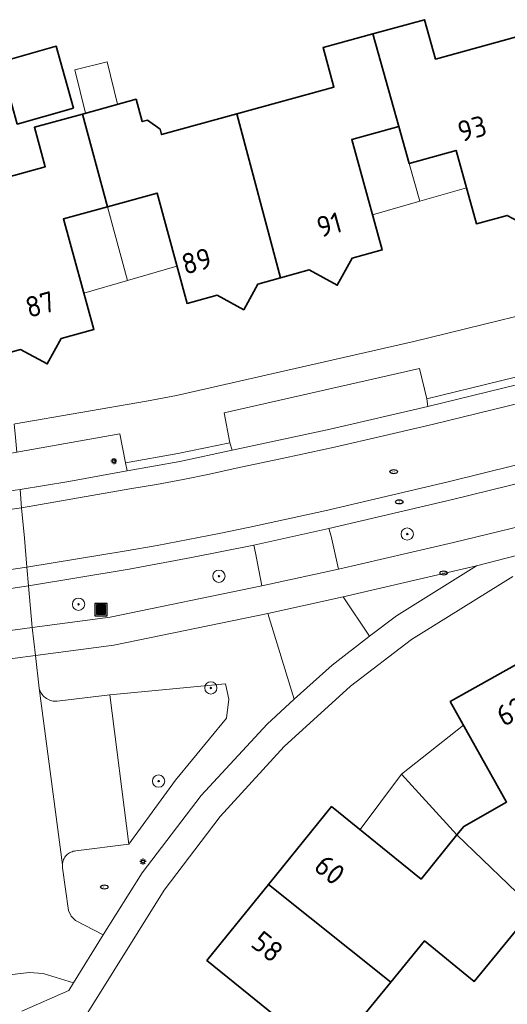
# Model space of a CAD drawing. Header units: metres. Extents: x 152610 to 160096, y 456114 to 462495.
# Tile 514 of 938: x 158500 to 158532, y 459817 to 459881. Entities that reach past the tile are written whole.
import ezdxf
from ezdxf.enums import TextEntityAlignment as Align

# ---------------------------------------------------------------- set-up
doc = ezdxf.new("R2010")
doc.units = ezdxf.units.M
doc.header["$LTSCALE"] = 0.5
doc.layers.get('0').update_dxf_attribs({"linetype": 'CONTINUOUS'})
for name, color, linetype, lineweight in [('B-PV-GR-BEPLANTING_CULTUUR_BODEMBEDEKKER-GV', 251, 'CONTINUOUS', 18), ('B-PV-GR-BOOM-S', 251, 'CONTINUOUS', 25), ('B-PV-GR-HAAG-GV', 251, 'CONTINUOUS', 13), ('B-PV-IE-MEUBILAIR-S', 251, 'CONTINUOUS', 25), ('B-PV-IE-MEUBILAIR_WEGMEUBILAIR_AFVALBAK-S', 251, 'CONTINUOUS', 25), ('B-PV-OG-BEBOUWING-GV', 6, 'CONTINUOUS', 35), ('B-PV-OG-BEBOUWING-T18', 1, 'CONTINUOUS', 18), ('B-PV-OG-BEBOUWING_OVERBOUWING-GV', 251, 'CONTINUOUS', 18), ('B-PV-OG-BEBOUWING_SCHUUR-GV', 251, 'CONTINUOUS', 18), ('B-PV-OG-TERREIN_BEGROEID-GV', 251, 'CONTINUOUS', 18), ('B-PV-VH-GESLOTENVERHARDING_ASFALT-GV', 251, 'CONTINUOUS', 18), ('B-PV-VH-ONVERHARD_ZAND-GV', 251, 'CONTINUOUS', 18), ('B-PV-VH-OPENVERHARDING_BETONSTRAATSTEEN-GV', 251, 'CONTINUOUS', 18), ('B-PV-VH-OPENVERHARDING_TEGEL-GV', 251, 'CONTINUOUS', 18)]:
    doc.layers.add(name, color=color, linetype=linetype, lineweight=lineweight)
doc.styles.add('NLCS-ISO', font='NLCS-ISO.ttf')
doc.styles.add('NLCS-ISO-M750-T18', font='NLCS-ISO.ttf', dxfattribs={"height": 1.35})

# ---------------------------------------------------------------- blocks, each defined once
blk = doc.blocks.new('SIE-WEG_AFVALBAK-SO')
h = blk.add_hatch(color=256)
h.dxf.hatch_style = 1
h.paths.add_polyline_path([(-1.5, -1.5), (1.5, -1.5), (1.5, 1.5), (-1.5, 1.5)])
for points in [[(-2, -2), (2, -2), (2, 2), (-2, 2)], [(-1.5, -1.5), (1.5, -1.5), (1.5, 1.5), (-1.5, 1.5)]]:
    blk.add_lwpolyline(points, close=True)
blk = doc.blocks.new('SIE-MEUBILAIR_PAAL_LICHTMAST-SO')
for points in [[(-0.62, 0), (-1, 0)], [(-0.71, 0.71), (-0.44, 0.44)], [(0, 1), (0, 0.62)], [(0.44, 0.44), (0.71, 0.71)], [(1, 0), (0.62, 0)], [(-0.71, -0.71), (-0.44, -0.44)], [(0, -0.62), (0, -1)], [(0.44, -0.44), (0.71, -0.71)]]:
    blk.add_lwpolyline(points)
blk.add_circle((0, 0), 0.5)
blk = doc.blocks.new('SIE-MEUBILAIR_PUT_RIOOLPUT-SO')
blk.add_ellipse((0, 0), major_axis=(1.25, 0), ratio=0.54)
at = {"style": 'NLCS-ISO'}
blk.add_text('ri', height=0.75, dxfattribs=at).set_placement((-0.04, 0.07), align=Align.MIDDLE_CENTER)
blk = doc.blocks.new('SGR-BOOM_GBKN-SO')
at = {"linetype": 'ByBlock', "lineweight": 18}
h = blk.add_hatch(color=0, dxfattribs=at)
h.dxf.hatch_style = 1
edge = h.paths.add_edge_path()
edge.add_arc((0, 0), 0.25, 0, 360)
at = {"color": 0, "linetype": 'ByBlock', "lineweight": 18}
for radius in [2, 0.25]:
    blk.add_circle((0, 0), radius, dxfattribs=at)
at = {"color": 0, "linetype": 'ByBlock', "lineweight": 18, "style": 'NLCS-ISO'}
blk.add_attdef('SOORT', (2.5, 0), '', height=1.5, dxfattribs=at)

msp = doc.modelspace()

# ---------------------------------------------------------------- linework, layer by layer
at = {"layer": 'B-PV-GR-BEPLANTING_CULTUUR_BODEMBEDEKKER-GV', "flags": 128}
msp.add_lwpolyline([(158513.917, 459836.734), (158513.711, 459837.727), (158506.16, 459837.01), (158507.41, 459827.29), (158510.455, 459831.457), (158513.777, 459835.486)], close=True, dxfattribs=at)
at = {"layer": 'B-PV-GR-HAAG-GV', "flags": 128}
for points in [[(158524.85, 459842.15), (158530.07, 459845.41), (158521.38, 459843.39), (158523.1, 459840.83)], [(158518.18, 459836.72), (158516.47, 459842.32), (158506.44, 459840.24), (158501.32, 459839.58), (158501.56, 459837.45), (158501.586, 459837.359), (158501.62, 459837.271), (158501.661, 459837.186), (158501.709, 459837.104), (158501.764, 459837.027), (158501.826, 459836.955), (158501.893, 459836.889), (158501.965, 459836.828), (158502.042, 459836.773), (158502.124, 459836.726), (158502.209, 459836.685), (158502.298, 459836.652), (158502.389, 459836.626), (158502.482, 459836.608), (158502.576, 459836.598), (158502.67, 459836.596), (158502.74, 459836.6), (158506.16, 459837.01), (158513.711, 459837.727), (158513.917, 459836.734), (158513.777, 459835.486), (158510.455, 459831.457), (158507.41, 459827.29), (158503.96, 459826.84), (158503.874, 459826.831), (158503.789, 459826.815), (158503.706, 459826.79), (158503.626, 459826.758), (158503.549, 459826.719), (158503.475, 459826.673), (158503.407, 459826.62), (158503.343, 459826.561), (158503.286, 459826.497), (158503.234, 459826.427), (158503.189, 459826.353), (158503.152, 459826.276), (158503.121, 459826.195), (158503.098, 459826.111), (158503.083, 459826.026), (158503.076, 459825.94), (158503.077, 459825.853), (158503.085, 459825.767), (158503.09, 459825.74), (158503.48, 459822.95), (158503.649, 459822.591), (158503.93, 459822.31), (158505.73, 459821.38), (158508.27, 459825.41), (158512.13, 459830.45), (158516.43, 459835.11)]]:
    msp.add_lwpolyline(points, close=True, dxfattribs=at)
msp.add_lwpolyline([(158500.43, 459816.41), (158503.5, 459817.75), (158503.8, 459818.24), (158502.68, 459818.59), (158501.816, 459818.845), (158500.92, 459818.93), (158500, 459818.816), (158498.28, 459818.601), (158493.79, 459818.04), (158491.983, 459817.642), (158492.5, 459815.31)], dxfattribs=at)
at = {"layer": 'B-PV-OG-BEBOUWING-GV', "flags": 128}
for points in [[(158533.298, 459880.055), (158527.39, 459878.43), (158526.68, 459881), (158523.312, 459880.073), (158525.005, 459874.041), (158525.672, 459871.632), (158528.737, 459872.481), (158530.06, 459867.7), (158532.063, 459868.253), (158533.695, 459867.363), (158534.556, 459868.942), (158536.235, 459869.406)], [(158525.005, 459874.041), (158523.312, 459880.073), (158520.07, 459879.18), (158520.77, 459876.61), (158514.434, 459874.862), (158517.297, 459864.183), (158519.164, 459864.695), (158520.991, 459863.699), (158521.951, 459865.46), (158523.92, 459866), (158521.93, 459873.19)], [(158503.811, 459875.236), (158502.674, 459879.265), (158499.002, 459878.229), (158500.139, 459874.2)], [(158517.297, 459864.183), (158514.434, 459874.862), (158509.536, 459873.511), (158509.438, 459873.867), (158508.622, 459874.45), (158508.284, 459874.357), (158507.88, 459875.82), (158504.379, 459874.854), (158506.006, 459868.808), (158509.25, 459869.7), (158511.2, 459862.51), (158513.162, 459863.048), (158514.897, 459862.102), (158515.81, 459863.775)], [(158504.379, 459874.854), (158501.25, 459873.99), (158501.96, 459871.42), (158496.667, 459869.954), (158495.954, 459872.528), (158491.551, 459871.312), (158491.082, 459869.707), (158493.594, 459860.545), (158497.934, 459861.735), (158498.67, 459859.05), (158500.355, 459859.511), (158502.086, 459858.567), (158502.995, 459860.235), (158505.13, 459860.82), (158503.14, 459868.02), (158506.006, 459868.808)], [(158538.809, 459830.749), (158533.825, 459839.646), (158528.35, 459836.57), (158532.02, 459830.02), (158529.24, 459828.44), (158528.79, 459827.884), (158533.8, 459823.06), (158538.01, 459825.44), (158535.93, 459829.13)], [(158526.46, 459825.01), (158520.62, 459829.73), (158516.498, 459824.644), (158524.478, 459818.299), (158526.68, 459820.99), (158529.92, 459818.34), (158533.8, 459823.06), (158528.79, 459827.884)], [(158524.478, 459818.299), (158516.498, 459824.644), (158512.5, 459819.71), (158518.32, 459814.99), (158516.43, 459812.66), (158521.8, 459808.32), (158525.56, 459812.98), (158522.31, 459815.65)]]:
    msp.add_lwpolyline(points, close=True, dxfattribs=at)
at = {"layer": 'B-PV-OG-BEBOUWING_OVERBOUWING-GV', "flags": 128}
for points in [[(158526.375, 459869.182), (158525.683, 459871.635), (158525.672, 459871.632), (158525.005, 459874.041), (158521.93, 459873.19), (158523.284, 459868.296)], [(158525.683, 459871.635), (158526.375, 459869.182), (158529.409, 459870.051), (158528.737, 459872.481)], [(158506.012, 459868.81), (158507.312, 459863.999), (158510.543, 459864.931), (158509.25, 459869.7)], [(158507.312, 459863.999), (158506.012, 459868.81), (158506.006, 459868.808), (158503.14, 459868.02), (158504.477, 459863.182)], [(158525.174, 459831.851), (158528.79, 459827.884), (158529.24, 459828.44), (158532.02, 459830.02), (158529.209, 459835.038)], [(158528.79, 459827.884), (158525.174, 459831.851), (158522.475, 459828.231), (158526.46, 459825.01)]]:
    msp.add_lwpolyline(points, close=True, dxfattribs=at)
at = {"layer": 'B-PV-OG-BEBOUWING_SCHUUR-GV', "flags": 128}
msp.add_lwpolyline([(158506.67, 459875.486), (158505.99, 459878.244), (158503.897, 459877.728), (158504.591, 459874.912)], close=True, dxfattribs=at)
at = {"layer": 'B-PV-OG-TERREIN_BEGROEID-GV', "flags": 128}
for points in [[(158526.83, 459856.29), (158526.35, 459858.28), (158513.63, 459855.38), (158513.99, 459853.42), (158514.15, 459852.95), (158520.537, 459854.32), (158526.9, 459855.8)], [(158492.302, 459849.253), (158493.296, 459849.376), (158494.174, 459849.484), (158497.09, 459849.888), (158499.998, 459850.348), (158500.319, 459850.383), (158503.503, 459850.916), (158506.68, 459851.49), (158507.29, 459851.61), (158507.19, 459852.12), (158506.82, 459854.01), (158500.108, 459852.826), (158500, 459852.808), (158493.26, 459851.62), (158489.155, 459851.07), (158489.371, 459849.357), (158490.346, 459849.485), (158490.41, 459849.02)], [(158539.59, 459851.94), (158539.47, 459852.43), (158528.5, 459849.73), (158520.45, 459847.84), (158520.59, 459847.36), (158521.07, 459845.2), (158528.57, 459846.94), (158536.72, 459848.91), (158538.341, 459849.598), (158540.039, 459850.066)], [(158515.67, 459846.27), (158515.56, 459846.76), (158511.501, 459845.952), (158507.43, 459845.21), (158500.87, 459844.12), (158501.11, 459841.39), (158506.19, 459842.07), (158516.08, 459844.11)]]:
    msp.add_lwpolyline(points, close=True, dxfattribs=at)
at = {"layer": 'B-PV-VH-GESLOTENVERHARDING_ASFALT-GV', "flags": 128}
for points in [[(158532.76, 459857.23), (158526.9, 459855.8), (158520.537, 459854.32), (158514.15, 459852.95), (158510.731, 459852.224), (158507.29, 459851.61), (158506.68, 459851.49), (158503.503, 459850.916), (158500.319, 459850.383), (158500.423, 459849.202), (158507.481, 459850.425), (158509.217, 459850.72), (158510.948, 459851.044), (158512.673, 459851.396), (158514.392, 459851.775), (158517.599, 459852.448), (158520.8, 459853.149), (158523.995, 459853.878), (158527.184, 459854.634), (158533.035, 459856.062)], [(158533.035, 459856.062), (158527.184, 459854.634), (158523.995, 459853.878), (158520.8, 459853.149), (158517.599, 459852.448), (158514.392, 459851.775), (158512.673, 459851.396), (158510.948, 459851.044), (158509.217, 459850.72), (158507.481, 459850.425), (158500.423, 459849.202), (158500.598, 459847.214), (158500.764, 459845.325), (158507.224, 459846.392), (158509.248, 459846.752), (158511.269, 459847.129), (158513.287, 459847.522), (158515.301, 459847.932), (158520.183, 459849.01), (158528.219, 459850.897), (158539.186, 459853.596)], [(158539.186, 459853.596), (158528.219, 459850.897), (158520.183, 459849.01), (158515.301, 459847.932), (158513.287, 459847.522), (158511.269, 459847.129), (158509.248, 459846.752), (158507.224, 459846.392), (158500.764, 459845.325), (158500.87, 459844.12), (158507.43, 459845.21), (158511.501, 459845.952), (158515.56, 459846.76), (158520.45, 459847.84), (158528.5, 459849.73), (158539.47, 459852.43)]]:
    msp.add_lwpolyline(points, dxfattribs=at)
for points in [[(158500.423, 459849.202), (158500.319, 459850.383), (158499.998, 459850.348), (158497.09, 459849.888), (158494.174, 459849.484), (158493.296, 459849.376), (158493.455, 459848.195)], [(158500.423, 459849.202), (158493.455, 459848.195), (158493.976, 459844.34), (158500.764, 459845.325), (158500.598, 459847.214)], [(158500.87, 459844.12), (158500.764, 459845.325), (158493.976, 459844.34), (158494.14, 459843.118), (158494.976, 459843.231), (158497.491, 459843.585), (158500, 459843.977)]]:
    msp.add_lwpolyline(points, close=True, dxfattribs=at)
at = {"layer": 'B-PV-VH-ONVERHARD_ZAND-GV', "flags": 128}
for points in [[(158524.85, 459842.15), (158530.07, 459845.41), (158521.38, 459843.39), (158523.1, 459840.83)], [(158518.18, 459836.72), (158516.47, 459842.32), (158506.44, 459840.24), (158501.32, 459839.58), (158501.56, 459837.45), (158501.586, 459837.359), (158501.62, 459837.271), (158501.661, 459837.186), (158501.709, 459837.104), (158501.764, 459837.027), (158501.826, 459836.955), (158501.893, 459836.889), (158501.965, 459836.828), (158502.042, 459836.773), (158502.124, 459836.726), (158502.209, 459836.685), (158502.298, 459836.652), (158502.389, 459836.626), (158502.482, 459836.608), (158502.576, 459836.598), (158502.67, 459836.596), (158502.74, 459836.6), (158506.16, 459837.01), (158513.711, 459837.727), (158513.917, 459836.734), (158513.777, 459835.486), (158510.455, 459831.457), (158507.41, 459827.29), (158503.96, 459826.84), (158503.874, 459826.831), (158503.789, 459826.815), (158503.706, 459826.79), (158503.626, 459826.758), (158503.549, 459826.719), (158503.475, 459826.673), (158503.407, 459826.62), (158503.343, 459826.561), (158503.286, 459826.497), (158503.234, 459826.427), (158503.189, 459826.353), (158503.152, 459826.276), (158503.121, 459826.195), (158503.098, 459826.111), (158503.083, 459826.026), (158503.076, 459825.94), (158503.077, 459825.853), (158503.085, 459825.767), (158503.09, 459825.74), (158503.48, 459822.95), (158503.649, 459822.591), (158503.93, 459822.31), (158505.73, 459821.38), (158508.27, 459825.41), (158512.13, 459830.45), (158516.43, 459835.11)]]:
    msp.add_lwpolyline(points, close=True, dxfattribs=at)
msp.add_lwpolyline([(158500.43, 459816.41), (158503.5, 459817.75), (158503.8, 459818.24), (158502.68, 459818.59), (158501.816, 459818.845), (158500.92, 459818.93), (158500, 459818.816), (158498.28, 459818.601), (158493.79, 459818.04), (158491.983, 459817.642), (158492.5, 459815.31)], dxfattribs=at)
at = {"layer": 'B-PV-VH-OPENVERHARDING_BETONSTRAATSTEEN-GV', "flags": 128}
for points in [[(158520.59, 459847.36), (158520.45, 459847.84), (158515.56, 459846.76), (158515.67, 459846.27), (158516.08, 459844.11), (158521.07, 459845.2)], [(158501.11, 459841.39), (158500.87, 459844.12), (158500, 459843.977), (158497.491, 459843.585), (158494.976, 459843.231), (158495.05, 459842.7), (158495.35, 459840.64), (158500, 459841.245)], [(158523.1, 459840.83), (158521.38, 459843.39), (158516.47, 459842.32), (158518.18, 459836.72), (158520.66, 459838.94)], [(158501.56, 459837.45), (158501.32, 459839.58), (158500, 459839.407), (158495.6, 459838.83), (158495.852, 459836.959), (158495.88, 459836.75), (158495.89, 459836.671), (158498.28, 459818.601), (158500, 459818.816), (158500.92, 459818.93), (158501.816, 459818.845), (158502.68, 459818.59), (158503.8, 459818.24), (158505.73, 459821.38), (158503.93, 459822.31), (158503.649, 459822.591), (158503.48, 459822.95), (158503.09, 459825.74), (158503.085, 459825.767), (158503.077, 459825.853), (158503.076, 459825.94)], [(158501.586, 459837.359), (158501.56, 459837.45), (158503.076, 459825.94), (158503.083, 459826.026), (158503.098, 459826.111), (158503.121, 459826.195), (158503.152, 459826.276), (158503.189, 459826.353), (158503.234, 459826.427), (158503.286, 459826.497), (158503.343, 459826.561), (158503.407, 459826.62), (158503.475, 459826.673), (158503.549, 459826.719), (158503.626, 459826.758), (158503.706, 459826.79), (158503.789, 459826.815), (158503.874, 459826.831), (158503.96, 459826.84), (158507.41, 459827.29), (158506.16, 459837.01), (158502.74, 459836.6), (158502.67, 459836.596), (158502.576, 459836.598), (158502.482, 459836.608), (158502.389, 459836.626), (158502.298, 459836.652), (158502.209, 459836.685), (158502.124, 459836.726), (158502.042, 459836.773), (158501.965, 459836.828), (158501.893, 459836.889), (158501.826, 459836.955), (158501.764, 459837.027), (158501.709, 459837.104), (158501.661, 459837.186), (158501.62, 459837.271)]]:
    msp.add_lwpolyline(points, close=True, dxfattribs=at)
at = {"layer": 'B-PV-VH-OPENVERHARDING_TEGEL-GV', "flags": 128}
for points in [[(158536.91, 459862.7), (158531.57, 459861.4), (158525.97, 459860.03), (158510.52, 459856.52), (158508.55, 459856.14), (158500, 459854.661), (158499.945, 459854.644), (158500, 459854.016), (158500.108, 459852.826), (158506.82, 459854.01), (158507.19, 459852.12), (158510.597, 459852.733), (158513.99, 459853.42), (158513.63, 459855.38), (158526.35, 459858.28), (158526.83, 459856.29), (158532.61, 459857.71)], [(158536.72, 459848.91), (158528.57, 459846.94), (158521.07, 459845.2), (158516.08, 459844.11), (158506.19, 459842.07), (158501.11, 459841.39), (158501.32, 459839.58), (158506.44, 459840.24), (158516.47, 459842.32), (158521.38, 459843.39), (158530.07, 459845.41), (158537.88, 459847.44)], [(158537.88, 459847.44), (158530.07, 459845.41), (158524.85, 459842.15), (158523.1, 459840.83), (158520.66, 459838.94), (158518.18, 459836.72), (158516.43, 459835.11), (158512.13, 459830.45), (158508.27, 459825.41), (158505.73, 459821.38), (158503.8, 459818.24), (158503.5, 459817.75), (158500.43, 459816.41)], [(158504.73, 459816.31), (158509.71, 459824.28), (158513.36, 459829.09), (158517.52, 459833.64), (158521.86, 459837.57), (158525.83, 459840.61), (158532.42, 459844.73)]]:
    msp.add_lwpolyline(points, dxfattribs=at)
for points in [[(158532.76, 459857.23), (158532.61, 459857.71), (158526.83, 459856.29), (158526.9, 459855.8)], [(158514.15, 459852.95), (158513.99, 459853.42), (158510.597, 459852.733), (158507.19, 459852.12), (158507.29, 459851.61), (158510.731, 459852.224)], [(158501.32, 459839.58), (158501.11, 459841.39), (158500, 459841.245), (158495.35, 459840.64), (158495.6, 459838.83), (158500, 459839.407)]]:
    msp.add_lwpolyline(points, close=True, dxfattribs=at)

# ---------------------------------------------------------------- block references
at = {"layer": 'B-PV-GR-BOOM-S', "xscale": 0.2, "yscale": 0.2, "zscale": 0.2}
for p in [(158525.55, 459847.49), (158513.28, 459844.74), (158504.13, 459842.91), (158512.75, 459837.46), (158509.35, 459831.39)]:
    msp.add_blockref('SGR-BOOM_GBKN-SO', p, dxfattribs=at)
at = {"layer": 'B-PV-IE-MEUBILAIR-S', "xscale": 0.2, "yscale": 0.2, "zscale": 0.2}
for name, p in [('SIE-MEUBILAIR_PAAL_LICHTMAST-SO', (158506.434, 459852.238)), ('SIE-MEUBILAIR_PUT_RIOOLPUT-SO', (158524.671, 459851.55)), ('SIE-MEUBILAIR_PUT_RIOOLPUT-SO', (158525.027, 459849.582)), ('SIE-MEUBILAIR_PUT_RIOOLPUT-SO', (158527.915, 459844.954)), ('SIE-MEUBILAIR_PAAL_LICHTMAST-SO', (158508.327, 459826.148)), ('SIE-MEUBILAIR_PUT_RIOOLPUT-SO', (158505.814, 459824.489))]:
    msp.add_blockref(name, p, dxfattribs=at)
at = {"layer": 'B-PV-IE-MEUBILAIR_WEGMEUBILAIR_AFVALBAK-S', "xscale": 0.2, "yscale": 0.2, "zscale": 0.2}
msp.add_blockref('SIE-WEG_AFVALBAK-SO', (158505.591, 459842.569), dxfattribs=at)

# ---------------------------------------------------------------- texts
at = {"layer": 'B-PV-OG-BEBOUWING-T18', "style": 'NLCS-ISO-M750-T18'}
for s, rotation, p in [('93', 15.4, (158529.773, 459873.91)), ('91', 15.4, (158520.464, 459867.644)), ('89', 15.4, (158511.821, 459865.273)), ('87', 15.3, (158501.624, 459862.451)), ('62', 29.3, (158532.312, 459835.928)), ('60', 321, (158520.501, 459825.613)), ('58', 321, (158516.441, 459820.603))]:
    msp.add_text(s, height=1.35, rotation=rotation, dxfattribs=at).set_placement(p, align=Align.MIDDLE)

doc.saveas('drawing.dxf')
